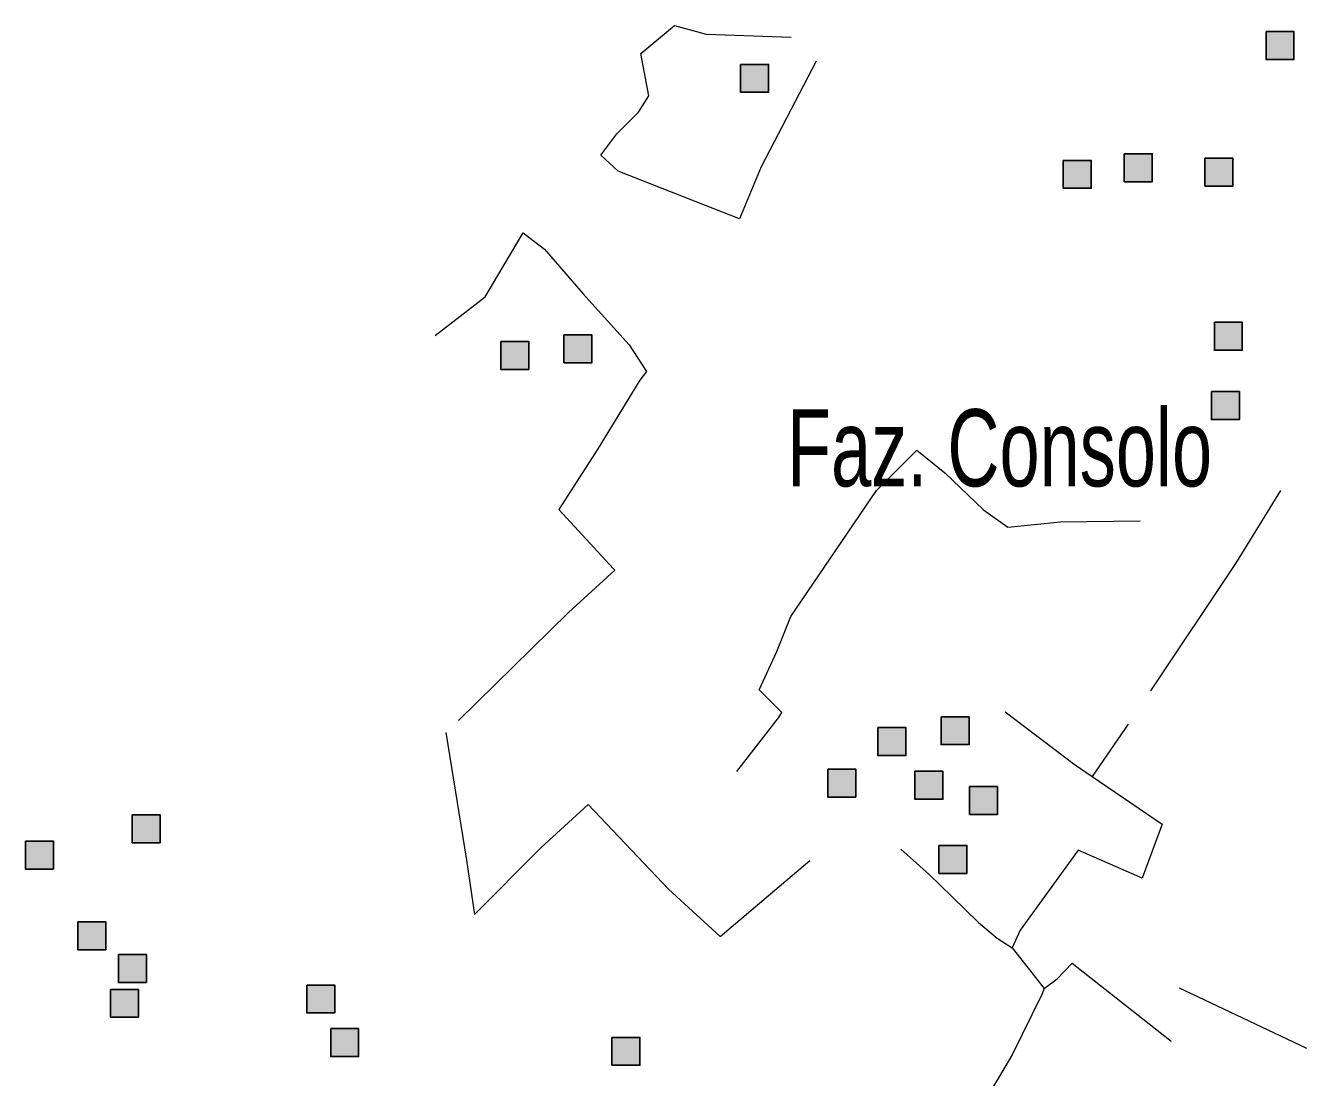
# Model space of a CAD drawing. Extents: x 445.4 to 500, y 8728.7 to 8784.
# Drawn here: x 477.029 to 479.671, y 8736.458 to 8738.641 of the extents above; entities that cross this region are included whole.
import ezdxf

# ---------------------------------------------------------------- set-up
doc = ezdxf.new("R2010")
doc.units = 0
doc.header["$LTSCALE"] = 0.064
doc.linetypes.add('DOT_DASHED', pattern=[7.7, 5, -1.2, 0.3, -1.2])
doc.layers.add('2', color=7, linetype='Continuous', lineweight=25)
doc.layers.add('22', color=7, linetype='DOT_DASHED', lineweight=13)
doc.layers.add('61', color=7, linetype='Continuous')

msp = doc.modelspace()

# ---------------------------------------------------------------- hatches: boundary and pattern name
at = {"layer": '2'}
for points in [[(479.6033, 8738.6285), (479.6613, 8738.6285), (479.6613, 8738.5705), (479.6033, 8738.5705)], [(478.5127, 8738.5606), (478.5707, 8738.5606), (478.5707, 8738.5026), (478.5127, 8738.5026)], [(479.3091, 8738.375), (479.3671, 8738.375), (479.3671, 8738.317), (479.3091, 8738.317)], [(479.1824, 8738.3614), (479.2404, 8738.3614), (479.2404, 8738.3034), (479.1824, 8738.3034)], [(479.4766, 8738.3659), (479.5346, 8738.3659), (479.5346, 8738.3079), (479.4766, 8738.3079)], [(479.496, 8738.0253), (479.554, 8738.0253), (479.554, 8737.9673), (479.496, 8737.9673)], [(478.015, 8737.9856), (478.073, 8737.9856), (478.073, 8737.9276), (478.015, 8737.9276)], [(478.1462, 8737.9992), (478.2042, 8737.9992), (478.2042, 8737.9412), (478.1462, 8737.9412)], [(479.4901, 8737.8815), (479.5481, 8737.8815), (479.5481, 8737.8235), (479.4901, 8737.8235)], [(478.7978, 8737.1843), (478.8558, 8737.1843), (478.8558, 8737.1263), (478.7978, 8737.1263)], [(478.929, 8737.2069), (478.987, 8737.2069), (478.987, 8737.1489), (478.929, 8737.1489)], [(478.6937, 8737.0982), (478.7517, 8737.0982), (478.7517, 8737.0402), (478.6937, 8737.0402)], [(478.8747, 8737.0937), (478.9327, 8737.0937), (478.9327, 8737.0357), (478.8747, 8737.0357)], [(478.9879, 8737.062), (479.0459, 8737.062), (479.0459, 8737.004), (478.9879, 8737.004)], [(477.2503, 8737.0032), (477.3083, 8737.0032), (477.3083, 8736.9452), (477.2503, 8736.9452)], [(477.0285, 8736.9488), (477.0865, 8736.9488), (477.0865, 8736.8908), (477.0285, 8736.8908)], [(478.9245, 8736.9398), (478.9825, 8736.9398), (478.9825, 8736.8818), (478.9245, 8736.8818)], [(477.1371, 8736.7813), (477.1951, 8736.7813), (477.1951, 8736.7233), (477.1371, 8736.7233)], [(477.2215, 8736.7134), (477.2795, 8736.7134), (477.2795, 8736.6554), (477.2215, 8736.6554)], [(477.205, 8736.641), (477.263, 8736.641), (477.263, 8736.583), (477.205, 8736.583)], [(477.6123, 8736.65), (477.6703, 8736.65), (477.6703, 8736.592), (477.6123, 8736.592)], [(477.662, 8736.5595), (477.72, 8736.5595), (477.72, 8736.5015), (477.662, 8736.5015)], [(478.2458, 8736.5414), (478.3038, 8736.5414), (478.3038, 8736.4834), (478.2458, 8736.4834)]]:
    msp.add_hatch(color=256, dxfattribs=at).paths.add_polyline_path(points)

# ---------------------------------------------------------------- linework, layer by layer
for points in [[(479.6033, 8738.6285), (479.6613, 8738.6285), (479.6613, 8738.5705), (479.6033, 8738.5705)], [(478.5127, 8738.5606), (478.5707, 8738.5606), (478.5707, 8738.5026), (478.5127, 8738.5026)], [(479.3091, 8738.375), (479.3671, 8738.375), (479.3671, 8738.317), (479.3091, 8738.317)], [(479.1824, 8738.3614), (479.2404, 8738.3614), (479.2404, 8738.3034), (479.1824, 8738.3034)], [(479.4766, 8738.3659), (479.5346, 8738.3659), (479.5346, 8738.3079), (479.4766, 8738.3079)], [(479.496, 8738.0253), (479.554, 8738.0253), (479.554, 8737.9673), (479.496, 8737.9673)], [(478.015, 8737.9856), (478.073, 8737.9856), (478.073, 8737.9276), (478.015, 8737.9276)], [(478.1462, 8737.9992), (478.2042, 8737.9992), (478.2042, 8737.9412), (478.1462, 8737.9412)], [(479.4901, 8737.8815), (479.5481, 8737.8815), (479.5481, 8737.8235), (479.4901, 8737.8235)], [(478.7978, 8737.1843), (478.8558, 8737.1843), (478.8558, 8737.1263), (478.7978, 8737.1263)], [(478.929, 8737.2069), (478.987, 8737.2069), (478.987, 8737.1489), (478.929, 8737.1489)], [(478.6937, 8737.0982), (478.7517, 8737.0982), (478.7517, 8737.0402), (478.6937, 8737.0402)], [(478.8747, 8737.0937), (478.9327, 8737.0937), (478.9327, 8737.0357), (478.8747, 8737.0357)], [(478.9879, 8737.062), (479.0459, 8737.062), (479.0459, 8737.004), (478.9879, 8737.004)], [(477.2503, 8737.0032), (477.3083, 8737.0032), (477.3083, 8736.9452), (477.2503, 8736.9452)], [(477.0285, 8736.9488), (477.0865, 8736.9488), (477.0865, 8736.8908), (477.0285, 8736.8908)], [(478.9245, 8736.9398), (478.9825, 8736.9398), (478.9825, 8736.8818), (478.9245, 8736.8818)], [(477.1371, 8736.7813), (477.1951, 8736.7813), (477.1951, 8736.7233), (477.1371, 8736.7233)], [(477.2215, 8736.7134), (477.2795, 8736.7134), (477.2795, 8736.6554), (477.2215, 8736.6554)], [(477.205, 8736.641), (477.263, 8736.641), (477.263, 8736.583), (477.205, 8736.583)], [(477.6123, 8736.65), (477.6703, 8736.65), (477.6703, 8736.592), (477.6123, 8736.592)], [(477.662, 8736.5595), (477.72, 8736.5595), (477.72, 8736.5015), (477.662, 8736.5015)], [(478.2458, 8736.5414), (478.3038, 8736.5414), (478.3038, 8736.4834), (478.2458, 8736.4834)]]:
    msp.add_lwpolyline(points, close=True, dxfattribs=at)
at = {"layer": '22'}
for p, q in [((479.0766, 8736.7269), (479.1431, 8736.6428)), ((479.1431, 8736.6428), (479.17, 8736.663))]:
    msp.add_line(p, q, dxfattribs=at)
for points in [[(478.3223, 8738.4952), (478.3056, 8738.5833), (478.3757, 8738.6413), (478.4136, 8738.6309)], [(478.4136, 8738.6309), (478.4416, 8738.6233), (478.6174, 8738.617)], [(478.6699, 8738.567), (478.5556, 8738.3478), (478.5106, 8738.24), (478.3498, 8738.3031)], [(478.3498, 8738.3031), (478.2587, 8738.3389), (478.2227, 8738.3718), (478.2557, 8738.4167), (478.3007, 8738.4616), (478.3223, 8738.4952)], [(477.8788, 8737.9982), (477.9824, 8738.0783), (478.0614, 8738.2113), (478.1061, 8738.1768), (478.1852, 8738.0853), (478.2818, 8737.9783), (478.3175, 8737.923), (478.3036, 8737.9051), (478.2162, 8737.7628), (478.1352, 8737.6367), (478.2489, 8737.5137)], [(478.5051, 8737.0929), (478.5913, 8737.2044), (478.5986, 8737.2153), (478.5513, 8737.2625), (478.5877, 8737.3424), (478.6167, 8737.415), (478.7949, 8737.6764), (478.8785, 8737.7598), (478.9366, 8737.7127), (479.0166, 8737.6364), (479.0675, 8737.6001), (479.1765, 8737.611), (479.3422, 8737.6134)], [(479.6331, 8737.6763), (479.5415, 8737.5269), (479.3173, 8737.1911), (479.2424, 8737.083)], [(478.2489, 8737.5137), (478.2518, 8737.5106), (478.1559, 8737.4229)], [(478.1559, 8737.4229), (477.9011, 8737.174), (477.9439, 8736.909), (477.9608, 8736.7965), (478.098, 8736.9346), (478.1964, 8737.0244), (478.3633, 8736.8492), (478.4703, 8736.7509), (478.6563, 8736.9086)], [(479.0618, 8737.2169), (479.2053, 8737.1082), (479.2424, 8737.083), (479.3879, 8736.9839)], [(479.3879, 8736.9839), (479.3464, 8736.872), (479.2136, 8736.93), (479.0932, 8736.7642), (479.0766, 8736.7269)], [(478.845, 8736.9323), (478.9036, 8736.8801), (478.9519, 8736.8333), (479.0068, 8736.7799), (479.0456, 8736.7476), (479.0766, 8736.7269)], [(479.17, 8736.663), (479.2011, 8736.6956), (479.4066, 8736.5337)], [(479.1431, 8736.6428), (479.1377, 8736.6301), (479.0765, 8736.5049), (478.9479, 8736.2894), (478.8233, 8736.0324), (478.649, 8735.6759), (478.3244, 8735.1424), (478.2478, 8735.0008)], [(479.4231, 8736.6439), (479.6858, 8736.5197), (479.6871, 8736.5191)]]:
    msp.add_lwpolyline(points, dxfattribs=at)

# ---------------------------------------------------------------- texts
at = {"layer": '61', "width": 0.7}
msp.add_text('Faz. Consolo', height=0.16, dxfattribs=at).set_placement((478.609, 8737.6849))

doc.saveas('drawing.dxf')
